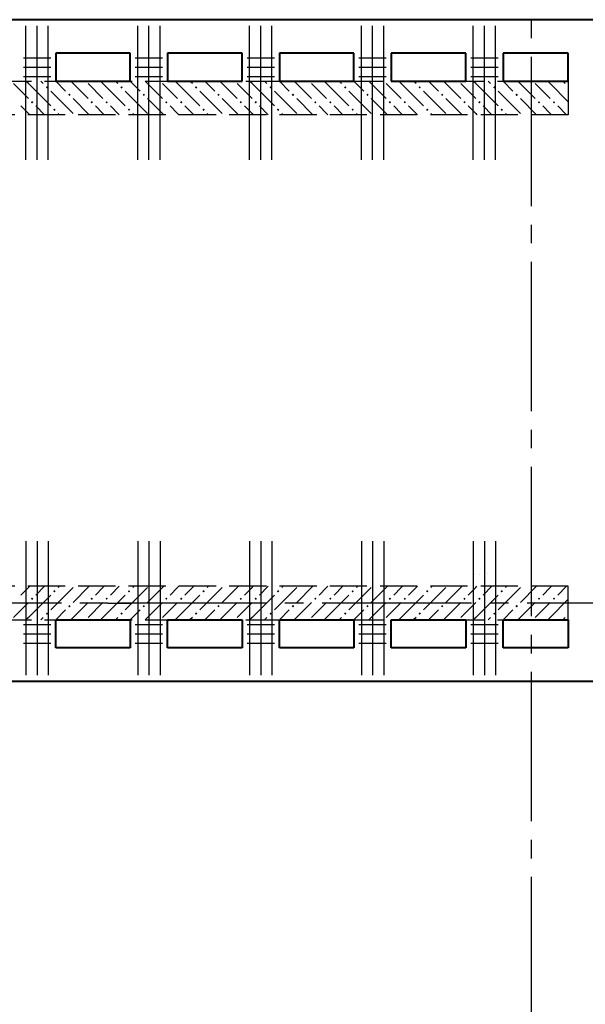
# Model space of a CAD drawing. Header units: millimetres. Extents: x 40580 to 1168286, y -220995 to 81020.
# Tile 381 of 419: x 976885 to 979920, y -98774 to -93491. Entities that reach past the tile are written whole.
import ezdxf

# ---------------------------------------------------------------- set-up
doc = ezdxf.new("R2010")
doc.units = ezdxf.units.MM
for name, pattern in [('______2', [270, 200, -70]), ('______5', [1100, 800, -100, 100, -100]), ('CENTER', [2, 1.25, -0.25, 0.25, -0.25])]:
    doc.linetypes.add(name, pattern=pattern)
for name, color, linetype, lineweight in [('Standard', 7, 'Continuous', 25), ('ОСИ', 7, 'CENTER', 15), ('Основная', 7, 'Continuous', 40), ('Позиционная метка номер позиции', 7, 'Continuous', 13), ('Ребро вкладыша арматура S1', 52, 'Continuous', 25), ('Ребро вкладыша арматура поперечная AW', 52, 'Continuous', 25)]:
    doc.layers.add(name, color=color, linetype=linetype, lineweight=lineweight)
doc.layers.add('ЖБ Стена верхний уровень', color=7, linetype='______2', true_color=0x656565)

msp = doc.modelspace()

# ---------------------------------------------------------------- hatches: boundary and pattern name
at = {"layer": 'ЖБ Стена верхний уровень', "linetype": 'Continuous', "lineweight": -3, "transparency": 33554687}
for points in [[(977031.8, -93860.7), (977038.3, -93854.2), (977031.8, -93847.7), (977025.3, -93854.2)], [(977431.8, -93860.7), (977438.3, -93854.2), (977431.8, -93847.7), (977425.3, -93854.2)], [(977831.8, -93860.7), (977838.3, -93854.2), (977831.8, -93847.7), (977825.3, -93854.2)], [(978231.8, -93860.7), (978238.3, -93854.2), (978231.8, -93847.7), (978225.3, -93854.2)], [(978631.8, -93860.7), (978638.3, -93854.2), (978631.8, -93847.7), (978625.3, -93854.2)], [(979031.8, -93860.7), (979038.3, -93854.2), (979031.8, -93847.7), (979025.3, -93854.2)], [(979431.8, -93860.7), (979438.3, -93854.2), (979431.8, -93847.7), (979425.3, -93854.2)], [(979828.7, -93881.4), (979825.3, -93878.1), (979828.7, -93874.7)], [(976951.8, -93940.7), (976958.3, -93934.2), (976951.8, -93927.7), (976945.3, -93934.2)], [(977151.8, -93900.7), (977158.3, -93894.2), (977151.8, -93887.7), (977145.3, -93894.2)], [(977271.8, -93940.7), (977278.3, -93934.2), (977271.8, -93927.7), (977265.3, -93934.2)], [(977351.8, -93940.7), (977358.3, -93934.2), (977351.8, -93927.7), (977345.3, -93934.2)], [(977551.8, -93900.7), (977558.3, -93894.2), (977551.8, -93887.7), (977545.3, -93894.2)], [(977671.8, -93940.7), (977678.3, -93934.2), (977671.8, -93927.7), (977665.3, -93934.2)], [(977751.8, -93940.7), (977758.3, -93934.2), (977751.8, -93927.7), (977745.3, -93934.2)], [(977951.8, -93900.7), (977958.3, -93894.2), (977951.8, -93887.7), (977945.3, -93894.2)], [(978071.8, -93940.7), (978078.3, -93934.2), (978071.8, -93927.7), (978065.3, -93934.2)], [(978151.8, -93940.7), (978158.3, -93934.2), (978151.8, -93927.7), (978145.3, -93934.2)], [(978351.8, -93900.7), (978358.3, -93894.2), (978351.8, -93887.7), (978345.3, -93894.2)], [(978471.8, -93940.7), (978478.3, -93934.2), (978471.8, -93927.7), (978465.3, -93934.2)], [(978551.8, -93940.7), (978558.3, -93934.2), (978551.8, -93927.7), (978545.3, -93934.2)], [(978751.8, -93900.7), (978758.3, -93894.2), (978751.8, -93887.7), (978745.3, -93894.2)], [(978871.8, -93940.7), (978878.3, -93934.2), (978871.8, -93927.7), (978865.3, -93934.2)], [(978951.8, -93940.7), (978958.3, -93934.2), (978951.8, -93927.7), (978945.3, -93934.2)], [(979151.8, -93900.7), (979158.3, -93894.2), (979151.8, -93887.7), (979145.3, -93894.2)], [(979271.8, -93940.7), (979278.3, -93934.2), (979271.8, -93927.7), (979265.3, -93934.2)], [(979351.8, -93940.7), (979358.3, -93934.2), (979351.8, -93927.7), (979345.3, -93934.2)], [(979551.8, -93900.7), (979558.3, -93894.2), (979551.8, -93887.7), (979545.3, -93894.2)], [(979671.8, -93940.7), (979678.3, -93934.2), (979671.8, -93927.7), (979665.3, -93934.2)], [(979751.8, -93940.7), (979758.3, -93934.2), (979751.8, -93927.7), (979745.3, -93934.2)], [(977071.8, -93980.7), (977078.3, -93974.2), (977071.8, -93967.7), (977065.3, -93974.2)], [(977471.8, -93980.7), (977478.3, -93974.2), (977471.8, -93967.7), (977465.3, -93974.2)], [(977871.8, -93980.7), (977878.3, -93974.2), (977871.8, -93967.7), (977865.3, -93974.2)], [(978271.8, -93980.7), (978278.3, -93974.2), (978271.8, -93967.7), (978265.3, -93974.2)], [(978671.8, -93980.7), (978678.3, -93974.2), (978671.8, -93967.7), (978665.3, -93974.2)], [(979071.8, -93980.7), (979078.3, -93974.2), (979071.8, -93967.7), (979065.3, -93974.2)], [(979471.8, -93980.7), (979478.3, -93974.2), (979471.8, -93967.7), (979465.3, -93974.2)], [(977071.8, -96551.6), (977078.3, -96558.1), (977071.8, -96564.6), (977065.3, -96558.1)], [(977471.8, -96551.6), (977478.3, -96558.1), (977471.8, -96564.6), (977465.3, -96558.1)], [(977871.8, -96551.6), (977878.3, -96558.1), (977871.8, -96564.6), (977865.3, -96558.1)], [(978271.8, -96551.6), (978278.3, -96558.1), (978271.8, -96564.6), (978265.3, -96558.1)], [(978671.8, -96551.6), (978678.3, -96558.1), (978671.8, -96564.6), (978665.3, -96558.1)], [(979071.8, -96551.6), (979078.3, -96558.1), (979071.8, -96564.6), (979065.3, -96558.1)], [(979471.8, -96551.6), (979478.3, -96558.1), (979471.8, -96564.6), (979465.3, -96558.1)], [(976951.8, -96591.6), (976958.3, -96598.1), (976951.8, -96604.6), (976945.3, -96598.1)], [(977271.8, -96591.6), (977278.3, -96598.1), (977271.8, -96604.6), (977265.3, -96598.1)], [(977351.8, -96591.6), (977358.3, -96598.1), (977351.8, -96604.6), (977345.3, -96598.1)], [(977671.8, -96591.6), (977678.3, -96598.1), (977671.8, -96604.6), (977665.3, -96598.1)], [(977751.8, -96591.6), (977758.3, -96598.1), (977751.8, -96604.6), (977745.3, -96598.1)], [(978071.8, -96591.6), (978078.3, -96598.1), (978071.8, -96604.6), (978065.3, -96598.1)], [(978151.8, -96591.6), (978158.3, -96598.1), (978151.8, -96604.6), (978145.3, -96598.1)], [(978471.8, -96591.6), (978478.3, -96598.1), (978471.8, -96604.6), (978465.3, -96598.1)], [(978551.8, -96591.6), (978558.3, -96598.1), (978551.8, -96604.6), (978545.3, -96598.1)], [(978871.8, -96591.6), (978878.3, -96598.1), (978871.8, -96604.6), (978865.3, -96598.1)], [(978951.8, -96591.6), (978958.3, -96598.1), (978951.8, -96604.6), (978945.3, -96598.1)], [(979271.8, -96591.6), (979278.3, -96598.1), (979271.8, -96604.6), (979265.3, -96598.1)], [(979351.8, -96591.6), (979358.3, -96598.1), (979351.8, -96604.6), (979345.3, -96598.1)], [(979671.8, -96591.6), (979678.3, -96598.1), (979671.8, -96604.6), (979665.3, -96598.1)], [(979751.8, -96591.6), (979758.3, -96598.1), (979751.8, -96604.6), (979745.3, -96598.1)], [(977031.8, -96671.6), (977038.3, -96678.1), (977031.8, -96684.6), (977025.3, -96678.1)], [(977151.8, -96631.6), (977158.3, -96638.1), (977151.8, -96644.6), (977145.3, -96638.1)], [(977431.8, -96671.6), (977438.3, -96678.1), (977431.8, -96684.6), (977425.3, -96678.1)], [(977551.8, -96631.6), (977558.3, -96638.1), (977551.8, -96644.6), (977545.3, -96638.1)], [(977831.8, -96671.6), (977838.3, -96678.1), (977831.8, -96684.6), (977825.3, -96678.1)], [(977951.8, -96631.6), (977958.3, -96638.1), (977951.8, -96644.6), (977945.3, -96638.1)], [(978231.8, -96671.6), (978238.3, -96678.1), (978231.8, -96684.6), (978225.3, -96678.1)], [(978351.8, -96631.6), (978358.3, -96638.1), (978351.8, -96644.6), (978345.3, -96638.1)], [(978631.8, -96671.6), (978638.3, -96678.1), (978631.8, -96684.6), (978625.3, -96678.1)], [(978751.8, -96631.6), (978758.3, -96638.1), (978751.8, -96644.6), (978745.3, -96638.1)], [(979031.8, -96671.6), (979038.3, -96678.1), (979031.8, -96684.6), (979025.3, -96678.1)], [(979151.8, -96631.6), (979158.3, -96638.1), (979151.8, -96644.6), (979145.3, -96638.1)], [(979431.8, -96671.6), (979438.3, -96678.1), (979431.8, -96684.6), (979425.3, -96678.1)], [(979551.8, -96631.6), (979558.3, -96638.1), (979551.8, -96644.6), (979545.3, -96638.1)], [(979828.7, -96681.4), (979825.3, -96678.1), (979828.7, -96674.7)]]:
    msp.add_hatch(color=7, dxfattribs=at).paths.add_polyline_path(points, flags=16)

# ---------------------------------------------------------------- linework, layer by layer
at = {"color": 251, "linetype": 'Continuous', "lineweight": 13, "true_color": 0x494949, "transparency": 33554687}
msp.add_line((979353.4, -96468.6), (979353.4, -96468.6), dxfattribs=at)
at = {"layer": 'Standard', "color": 251, "linetype": 'Continuous', "lineweight": -3, "true_color": 0x656565, "transparency": 33554687}
for p, q in [((977358.7, -93671.1), (977233.7, -93671.1)), ((977358.7, -93671.1), (977258.7, -93671.1)), ((977358.7, -93821.1), (977233.7, -93821.1)), ((977358.7, -93821.1), (977233.7, -93821.1)), ((977358.7, -93821.1), (977258.7, -93821.1)), ((977358.7, -93821.1), (977258.7, -93821.1)), ((977358.7, -96621.1), (977233.7, -96621.1)), ((977358.7, -96621.1), (977483.7, -96621.1)), ((977358.7, -96621.1), (977358.7, -96621.1)), ((977358.7, -96711.1), (977233.7, -96711.1)), ((977358.7, -96711.1), (977258.7, -96711.1)), ((977358.7, -96861.1), (977233.7, -96861.1)), ((977358.7, -96861.1), (977258.7, -96861.1)), ((977358.7, -97041.1), (977233.7, -97041.1)), ((977358.7, -97041.1), (977483.7, -97041.1)), ((977358.7, -97041.1), (977358.7, -97041.1))]:
    msp.add_line(p, q, dxfattribs=at)
at = {"layer": 'ЖБ Стена верхний уровень', "color": 251, "linetype": '______2', "lineweight": -3, "true_color": 0x656565, "transparency": 33554687}
for p, q in [((974048.7, -93821.1), (979828.7, -93821.1)), ((979828.7, -93821.1), (979828.7, -94001.1)), ((979828.7, -94001.1), (974728.7, -94001.1)), ((979828.7, -96531.1), (974728.7, -96531.1)), ((979828.7, -96711.1), (979828.7, -96531.1)), ((974048.7, -96711.1), (979828.7, -96711.1))]:
    msp.add_line(p, q, dxfattribs=at)
at = {"layer": 'ЖБ Стена верхний уровень', "color": 9, "linetype": 'Continuous', "lineweight": -3, "true_color": 0xc7c7c7, "transparency": 33554687}
for p, q in [((976931.8, -93834.2), (976918.8, -93821.1)), ((977011.8, -93834.2), (976998.8, -93821.1)), ((977078.8, -93821.1), (977131.8, -93874.2)), ((977251.8, -93914.2), (977158.8, -93821.1)), ((977331.8, -93834.2), (977318.8, -93821.1)), ((977411.8, -93834.2), (977398.8, -93821.1)), ((977478.8, -93821.1), (977531.8, -93874.2)), ((977651.8, -93914.2), (977558.8, -93821.1)), ((977731.8, -93834.2), (977718.8, -93821.1)), ((977811.8, -93834.2), (977798.8, -93821.1)), ((977878.8, -93821.1), (977931.8, -93874.2)), ((978051.8, -93914.2), (977958.8, -93821.1)), ((978131.8, -93834.2), (978118.8, -93821.1)), ((978211.8, -93834.2), (978198.8, -93821.1)), ((978278.8, -93821.1), (978331.8, -93874.2)), ((978451.8, -93914.2), (978358.8, -93821.1)), ((978531.8, -93834.2), (978518.8, -93821.1)), ((978611.8, -93834.2), (978598.8, -93821.1)), ((978678.8, -93821.1), (978731.8, -93874.2)), ((978851.8, -93914.2), (978758.8, -93821.1)), ((978931.8, -93834.2), (978918.8, -93821.1)), ((979011.8, -93834.2), (978998.8, -93821.1)), ((979078.8, -93821.1), (979131.8, -93874.2)), ((979251.8, -93914.2), (979158.8, -93821.1)), ((979331.8, -93834.2), (979318.8, -93821.1)), ((979411.8, -93834.2), (979398.8, -93821.1)), ((979478.8, -93821.1), (979531.8, -93874.2)), ((979651.8, -93914.2), (979558.8, -93821.1)), ((979731.8, -93834.2), (979718.8, -93821.1)), ((979811.8, -93834.2), (979798.8, -93821.1)), ((976931.8, -93914.2), (976851.8, -93834.2)), ((976931.8, -93834.2), (977051.8, -93954.2)), ((977171.8, -93994.2), (977051.8, -93874.2)), ((977331.8, -93914.2), (977251.8, -93834.2)), ((977331.8, -93834.2), (977451.8, -93954.2)), ((977571.8, -93994.2), (977451.8, -93874.2)), ((977731.8, -93914.2), (977651.8, -93834.2)), ((977731.8, -93834.2), (977851.8, -93954.2)), ((977971.8, -93994.2), (977851.8, -93874.2)), ((978131.8, -93914.2), (978051.8, -93834.2)), ((978131.8, -93834.2), (978251.8, -93954.2)), ((978371.8, -93994.2), (978251.8, -93874.2)), ((978531.8, -93914.2), (978451.8, -93834.2)), ((978531.8, -93834.2), (978651.8, -93954.2)), ((978771.8, -93994.2), (978651.8, -93874.2)), ((978931.8, -93914.2), (978851.8, -93834.2)), ((978931.8, -93834.2), (979051.8, -93954.2)), ((979171.8, -93994.2), (979051.8, -93874.2)), ((979331.8, -93914.2), (979251.8, -93834.2)), ((979331.8, -93834.2), (979451.8, -93954.2)), ((979571.8, -93994.2), (979451.8, -93874.2)), ((979731.8, -93914.2), (979651.8, -93834.2)), ((979731.8, -93834.2), (979828.7, -93931)), ((977258.8, -94001.1), (977171.8, -93914.2)), ((977658.8, -94001.1), (977571.8, -93914.2)), ((978058.8, -94001.1), (977971.8, -93914.2)), ((978458.8, -94001.1), (978371.8, -93914.2)), ((978858.8, -94001.1), (978771.8, -93914.2)), ((979258.8, -94001.1), (979171.8, -93914.2)), ((979658.8, -94001.1), (979571.8, -93914.2)), ((976891.8, -93954.2), (976931.8, -93994.2)), ((977018.8, -94001.1), (976971.8, -93954.2)), ((977291.8, -93954.2), (977331.8, -93994.2)), ((977418.8, -94001.1), (977371.8, -93954.2)), ((977691.8, -93954.2), (977731.8, -93994.2)), ((977818.8, -94001.1), (977771.8, -93954.2)), ((978091.8, -93954.2), (978131.8, -93994.2)), ((978218.8, -94001.1), (978171.8, -93954.2)), ((978491.8, -93954.2), (978531.8, -93994.2)), ((978618.8, -94001.1), (978571.8, -93954.2)), ((978891.8, -93954.2), (978931.8, -93994.2)), ((979018.8, -94001.1), (978971.8, -93954.2)), ((979291.8, -93954.2), (979331.8, -93994.2)), ((979418.8, -94001.1), (979371.8, -93954.2)), ((979691.8, -93954.2), (979731.8, -93994.2)), ((979818.8, -94001.1), (979771.8, -93954.2)), ((976931.8, -93994.2), (976938.8, -94001.1)), ((977098.8, -94001.1), (977091.8, -93994.2)), ((977331.8, -93994.2), (977338.8, -94001.1)), ((977498.8, -94001.1), (977491.8, -93994.2)), ((977731.8, -93994.2), (977738.8, -94001.1)), ((977898.8, -94001.1), (977891.8, -93994.2)), ((978131.8, -93994.2), (978138.8, -94001.1)), ((978298.8, -94001.1), (978291.8, -93994.2)), ((978531.8, -93994.2), (978538.8, -94001.1)), ((978698.8, -94001.1), (978691.8, -93994.2)), ((978931.8, -93994.2), (978938.8, -94001.1)), ((979098.8, -94001.1), (979091.8, -93994.2)), ((979331.8, -93994.2), (979338.8, -94001.1)), ((979498.8, -94001.1), (979491.8, -93994.2)), ((979731.8, -93994.2), (979738.8, -94001.1)), ((976891.8, -96578.1), (976931.8, -96538.1)), ((976931.8, -96538.1), (976938.8, -96531.1)), ((977018.8, -96531.1), (976971.8, -96578.1)), ((977171.8, -96538.1), (977051.8, -96658.1)), ((977098.8, -96531.1), (977091.8, -96538.1)), ((977258.8, -96531.1), (977171.8, -96618.1)), ((977291.8, -96578.1), (977331.8, -96538.1)), ((977331.8, -96538.1), (977338.8, -96531.1)), ((977418.8, -96531.1), (977371.8, -96578.1)), ((977571.8, -96538.1), (977451.8, -96658.1)), ((977498.8, -96531.1), (977491.8, -96538.1)), ((977658.8, -96531.1), (977571.8, -96618.1)), ((977691.8, -96578.1), (977731.8, -96538.1)), ((977731.8, -96538.1), (977738.8, -96531.1)), ((977818.8, -96531.1), (977771.8, -96578.1)), ((977971.8, -96538.1), (977851.8, -96658.1)), ((977898.8, -96531.1), (977891.8, -96538.1)), ((978058.8, -96531.1), (977971.8, -96618.1)), ((978091.8, -96578.1), (978131.8, -96538.1)), ((978131.8, -96538.1), (978138.8, -96531.1)), ((978218.8, -96531.1), (978171.8, -96578.1)), ((978371.8, -96538.1), (978251.8, -96658.1)), ((978298.8, -96531.1), (978291.8, -96538.1)), ((978458.8, -96531.1), (978371.8, -96618.1)), ((978491.8, -96578.1), (978531.8, -96538.1)), ((978531.8, -96538.1), (978538.8, -96531.1)), ((978618.8, -96531.1), (978571.8, -96578.1)), ((978771.8, -96538.1), (978651.8, -96658.1)), ((978698.8, -96531.1), (978691.8, -96538.1)), ((978858.8, -96531.1), (978771.8, -96618.1)), ((978891.8, -96578.1), (978931.8, -96538.1)), ((978931.8, -96538.1), (978938.8, -96531.1)), ((979018.8, -96531.1), (978971.8, -96578.1)), ((979171.8, -96538.1), (979051.8, -96658.1)), ((979098.8, -96531.1), (979091.8, -96538.1)), ((979258.8, -96531.1), (979171.8, -96618.1)), ((979291.8, -96578.1), (979331.8, -96538.1)), ((979331.8, -96538.1), (979338.8, -96531.1)), ((979418.8, -96531.1), (979371.8, -96578.1)), ((979571.8, -96538.1), (979451.8, -96658.1)), ((979498.8, -96531.1), (979491.8, -96538.1)), ((979658.8, -96531.1), (979571.8, -96618.1)), ((979691.8, -96578.1), (979731.8, -96538.1)), ((979731.8, -96538.1), (979738.8, -96531.1)), ((979818.8, -96531.1), (979771.8, -96578.1)), ((976931.8, -96618.1), (976851.8, -96698.1)), ((976931.8, -96698.1), (977051.8, -96578.1)), ((977251.8, -96618.1), (977158.8, -96711.1)), ((977331.8, -96618.1), (977251.8, -96698.1)), ((977331.8, -96698.1), (977451.8, -96578.1)), ((977651.8, -96618.1), (977558.8, -96711.1)), ((977731.8, -96618.1), (977651.8, -96698.1)), ((977731.8, -96698.1), (977851.8, -96578.1)), ((978051.8, -96618.1), (977958.8, -96711.1)), ((978131.8, -96618.1), (978051.8, -96698.1)), ((978131.8, -96698.1), (978251.8, -96578.1)), ((978451.8, -96618.1), (978358.8, -96711.1)), ((978531.8, -96618.1), (978451.8, -96698.1)), ((978531.8, -96698.1), (978651.8, -96578.1)), ((978851.8, -96618.1), (978758.8, -96711.1)), ((978931.8, -96618.1), (978851.8, -96698.1)), ((978931.8, -96698.1), (979051.8, -96578.1)), ((979251.8, -96618.1), (979158.8, -96711.1)), ((979331.8, -96618.1), (979251.8, -96698.1)), ((979331.8, -96698.1), (979451.8, -96578.1)), ((979651.8, -96618.1), (979558.8, -96711.1)), ((979731.8, -96618.1), (979651.8, -96698.1)), ((979731.8, -96698.1), (979828.7, -96601.2)), ((977078.8, -96711.1), (977131.8, -96658.1)), ((977478.8, -96711.1), (977531.8, -96658.1)), ((977878.8, -96711.1), (977931.8, -96658.1)), ((978278.8, -96711.1), (978331.8, -96658.1)), ((978678.8, -96711.1), (978731.8, -96658.1)), ((979078.8, -96711.1), (979131.8, -96658.1)), ((979478.8, -96711.1), (979531.8, -96658.1)), ((976931.8, -96698.1), (976918.8, -96711.1)), ((977011.8, -96698.1), (976998.8, -96711.1)), ((977331.8, -96698.1), (977318.8, -96711.1)), ((977411.8, -96698.1), (977398.8, -96711.1)), ((977731.8, -96698.1), (977718.8, -96711.1)), ((977811.8, -96698.1), (977798.8, -96711.1)), ((978131.8, -96698.1), (978118.8, -96711.1)), ((978211.8, -96698.1), (978198.8, -96711.1)), ((978531.8, -96698.1), (978518.8, -96711.1)), ((978611.8, -96698.1), (978598.8, -96711.1)), ((978931.8, -96698.1), (978918.8, -96711.1)), ((979011.8, -96698.1), (978998.8, -96711.1)), ((979331.8, -96698.1), (979318.8, -96711.1)), ((979411.8, -96698.1), (979398.8, -96711.1)), ((979731.8, -96698.1), (979718.8, -96711.1)), ((979811.8, -96698.1), (979798.8, -96711.1))]:
    msp.add_line(p, q, dxfattribs=at)
at = {"layer": 'ОСИ', "color": 8, "linetype": '______5', "lineweight": -3, "transparency": 33554687}
for p, q in [((979628.7, -88191.1), (979628.7, -121631.1)), ((981508.7, -96621.1), (971678.1, -96621.1))]:
    msp.add_line(p, q, dxfattribs=at)
at = {"layer": 'Основная', "transparency": 33554687}
for p, q in [((980028.7, -93491.1), (973718.7, -93491.1)), ((977478.7, -93671.1), (977078.7, -93671.1)), ((977078.7, -93671.1), (977078.7, -93821.1)), ((977478.7, -93821.1), (977478.7, -93671.1)), ((978078.7, -93671.1), (977678.7, -93671.1)), ((977678.7, -93671.1), (977678.7, -93821.1)), ((978078.7, -93821.1), (978078.7, -93671.1)), ((978678.7, -93671.1), (978278.7, -93671.1)), ((978278.7, -93671.1), (978278.7, -93821.1)), ((978678.7, -93821.1), (978678.7, -93671.1)), ((979278.7, -93671.1), (978878.7, -93671.1)), ((978878.7, -93671.1), (978878.7, -93821.1)), ((979278.7, -93821.1), (979278.7, -93671.1)), ((979478.7, -93671.1), (979478.7, -93821.1)), ((979828.7, -93671.1), (979478.7, -93671.1)), ((979828.7, -93821.1), (979828.7, -93671.1)), ((977078.7, -93821.1), (977478.7, -93821.1)), ((977678.7, -93821.1), (978078.7, -93821.1)), ((978278.7, -93821.1), (978678.7, -93821.1)), ((978878.7, -93821.1), (979278.7, -93821.1)), ((979478.7, -93821.1), (979828.7, -93821.1)), ((977078.7, -96861.1), (977078.7, -96711.1)), ((977078.7, -96711.1), (977478.7, -96711.1)), ((977478.7, -96711.1), (977478.7, -96861.1)), ((977678.7, -96861.1), (977678.7, -96711.1)), ((977678.7, -96711.1), (978078.7, -96711.1)), ((978078.7, -96711.1), (978078.7, -96861.1)), ((978278.7, -96861.1), (978278.7, -96711.1)), ((978278.7, -96711.1), (978678.7, -96711.1)), ((978678.7, -96711.1), (978678.7, -96861.1)), ((978878.7, -96861.1), (978878.7, -96711.1)), ((978878.7, -96711.1), (979278.7, -96711.1)), ((979278.7, -96711.1), (979278.7, -96861.1)), ((979478.7, -96861.1), (979478.7, -96711.1)), ((979478.7, -96711.1), (979828.7, -96711.1)), ((979828.7, -96711.1), (979828.7, -96861.1)), ((977478.7, -96861.1), (977078.7, -96861.1)), ((978078.7, -96861.1), (977678.7, -96861.1)), ((978678.7, -96861.1), (978278.7, -96861.1)), ((979278.7, -96861.1), (978878.7, -96861.1)), ((979828.7, -96861.1), (979478.7, -96861.1)), ((973718.7, -97041.1), (980028.7, -97041.1))]:
    msp.add_line(p, q, dxfattribs=at)
at = {"layer": 'Позиционная метка номер позиции', "color": 7, "linetype": 'Continuous', "lineweight": 13, "transparency": 33554687}
for p, q in [((979331.6, -96462.9), (979331.6, -96462.9)), ((979395.2, -96462.9), (979395.2, -96462.9))]:
    msp.add_line(p, q, dxfattribs=at)
at = {"layer": 'Ребро вкладыша арматура S1', "color": 7, "linetype": 'Continuous', "lineweight": 25, "transparency": 33554687}
for p, q in [((976918.7, -94243.4), (976918.7, -93523.4)), ((976978.7, -94243.4), (976978.7, -93523.4)), ((977038.7, -94243.4), (977038.7, -93523.4)), ((977518.7, -94243.4), (977518.7, -93523.4)), ((977578.7, -94243.4), (977578.7, -93523.4)), ((977638.7, -94243.4), (977638.7, -93523.4)), ((978118.7, -94243.4), (978118.7, -93523.4)), ((978178.7, -94243.4), (978178.7, -93523.4)), ((978238.7, -94243.4), (978238.7, -93523.4)), ((978718.7, -94243.4), (978718.7, -93523.4)), ((978778.7, -94243.4), (978778.7, -93523.4)), ((978838.7, -94243.4), (978838.7, -93523.4)), ((979318.7, -94243.4), (979318.7, -93523.4)), ((979378.7, -94243.4), (979378.7, -93523.4)), ((979438.7, -94243.4), (979438.7, -93523.4)), ((976918.7, -96288.8), (976918.7, -97008.8)), ((976978.7, -96288.8), (976978.7, -97008.8)), ((977038.7, -96288.8), (977038.7, -97008.8)), ((977518.7, -96288.8), (977518.7, -97008.8)), ((977578.7, -96288.8), (977578.7, -97008.8)), ((977638.7, -96288.8), (977638.7, -97008.8)), ((978118.7, -96288.8), (978118.7, -97008.8)), ((978178.7, -96288.8), (978178.7, -97008.8)), ((978238.7, -96288.8), (978238.7, -97008.8)), ((978718.7, -96288.8), (978718.7, -97008.8)), ((978778.7, -96288.8), (978778.7, -97008.8)), ((978838.7, -96288.8), (978838.7, -97008.8)), ((979318.7, -96288.8), (979318.7, -97008.8)), ((979378.7, -96288.8), (979378.7, -97008.8)), ((979438.7, -96288.8), (979438.7, -97008.8))]:
    msp.add_line(p, q, dxfattribs=at)
at = {"layer": 'Ребро вкладыша арматура поперечная AW', "color": 7, "linetype": 'Continuous', "lineweight": 25, "transparency": 33554687}
for p, q in [((976905.7, -93696.1), (977051.7, -93696.1)), ((977505.7, -93696.1), (977651.7, -93696.1)), ((978105.7, -93696.1), (978251.7, -93696.1)), ((978705.7, -93696.1), (978851.7, -93696.1)), ((979305.7, -93696.1), (979451.7, -93696.1)), ((976905.7, -93746.1), (977051.7, -93746.1)), ((977505.7, -93746.1), (977651.7, -93746.1)), ((978105.7, -93746.1), (978251.7, -93746.1)), ((978705.7, -93746.1), (978851.7, -93746.1)), ((979305.7, -93746.1), (979451.7, -93746.1)), ((976905.7, -93796.1), (977051.7, -93796.1)), ((977505.7, -93796.1), (977651.7, -93796.1)), ((978105.7, -93796.1), (978251.7, -93796.1)), ((978705.7, -93796.1), (978851.7, -93796.1)), ((979305.7, -93796.1), (979451.7, -93796.1)), ((976905.7, -96736.1), (977051.7, -96736.1)), ((976905.7, -96786.1), (977051.7, -96786.1)), ((977505.7, -96736.1), (977651.7, -96736.1)), ((977505.7, -96786.1), (977651.7, -96786.1)), ((978105.7, -96736.1), (978251.7, -96736.1)), ((978105.7, -96786.1), (978251.7, -96786.1)), ((978705.7, -96736.1), (978851.7, -96736.1)), ((978705.7, -96786.1), (978851.7, -96786.1)), ((979305.7, -96736.1), (979451.7, -96736.1)), ((979305.7, -96786.1), (979451.7, -96786.1)), ((976905.7, -96836.1), (977051.7, -96836.1)), ((977505.7, -96836.1), (977651.7, -96836.1)), ((978105.7, -96836.1), (978251.7, -96836.1)), ((978705.7, -96836.1), (978851.7, -96836.1)), ((979305.7, -96836.1), (979451.7, -96836.1))]:
    msp.add_line(p, q, dxfattribs=at)

doc.saveas('drawing.dxf')
